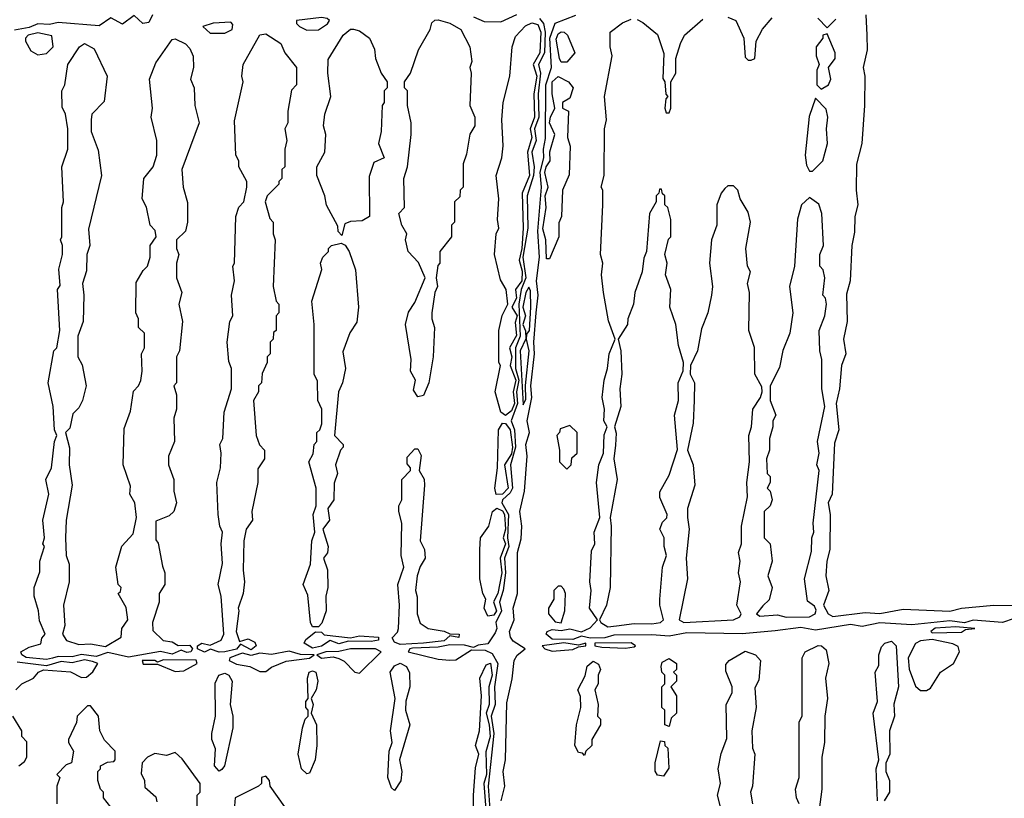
# Model space of a CAD drawing. Extents: x 2737310 to 2869991, y 870230 to 1012730.
# Tile 265 of 479: x 2770973 to 2774341, y 951554 to 954218. Entities that reach past the tile are written whole.
import ezdxf

# ---------------------------------------------------------------- set-up
doc = ezdxf.new("R2010")
doc.units = 0

msp = doc.modelspace()

# ---------------------------------------------------------------- linework, layer by layer
at = {"layer": '0CON02XD'}
for points in [[(2771427.5, 954235), (2771415, 954208), (2771394.6, 954204.6), (2771365, 954232.5), (2771325, 954203.3), (2771285, 954224), (2771245, 954196.9), (2771105, 954208.8), (2771075, 954201.4), (2771035, 954204.3), (2771005, 954190.9), (2770955, 954182.5)], [(2771955, 954182.5), (2771995, 954183.3), (2772026.4, 954203.6), (2772032.5, 954215), (2772025, 954222.5), (2772005, 954225.5), (2771920, 954215), (2771920, 954205), (2771930, 954195), (2771955, 954182.5)], [(2772525, 954227.5), (2772561.7, 954211.7), (2772619.3, 954210.7), (2772673.8, 954236.2)], [(2772620.4, 951545), (2772632.2, 951595), (2772627.3, 951645), (2772634.4, 951685), (2772639.4, 951880.6), (2772657.8, 951962.2), (2772664.5, 952025.5), (2772675, 952043.8), (2772702.5, 952065), (2772661.2, 952091.2), (2772651.8, 952105), (2772649.1, 952125), (2772664.4, 952165), (2772660.9, 952205), (2772675.6, 952255), (2772676.2, 952395), (2772688, 952442), (2772690.5, 952485), (2772683.6, 952535), (2772700, 952605), (2772709.4, 952725), (2772704.5, 952765), (2772717.1, 952805), (2772708.5, 952845), (2772724.5, 952925), (2772722.1, 952965), (2772734.6, 953075), (2772731.5, 953115), (2772739.6, 953215), (2772746.5, 953275), (2772741.2, 953325), (2772751.5, 953405), (2772745.4, 953495), (2772758.2, 953645), (2772753.1, 953696.9), (2772766.5, 953745), (2772764.4, 953775), (2772771.7, 953811.7), (2772772.5, 953995), (2772791.9, 954055), (2772786.7, 954155), (2772805, 954206), (2772875.9, 954234.1)], [(2773395, 954226.7), (2773422.5, 954215), (2773450, 954155), (2773455, 954090), (2773465, 954080), (2773475, 954080), (2773487.5, 954085), (2773492.5, 954145), (2773513.9, 954186.1), (2773547.5, 954225)], [(2773868, 954235), (2773871.4, 954165), (2773872, 954115), (2773858.8, 954055), (2773864.2, 954025), (2773862.9, 953925), (2773854.3, 953795), (2773836.1, 953723.9), (2773834.2, 953635), (2773840, 953585), (2773830, 953545), (2773828.8, 953491.2), (2773820, 953445), (2773814.1, 953324.1), (2773801.2, 953278.8), (2773804.2, 953185), (2773790.8, 953125), (2773799.2, 953075), (2773784.2, 953035), (2773777.5, 952955), (2773766, 952905), (2773775.6, 952814.4), (2773760.5, 952769.5), (2773752.5, 952595), (2773738.8, 952565), (2773745.8, 952525), (2773744.4, 952405), (2773734, 952365), (2773730.8, 952315), (2773740.8, 952265), (2773723.3, 952215), (2773739.2, 952185), (2773755, 952175.7), (2773865, 952189.2), (2773915, 952186.2), (2773995, 952201.4), (2774155, 952194.2), (2774195, 952204.3), (2774305, 952214.4), (2774485, 952212)], [(2771675, 954172.5), (2771700, 954185), (2771701.7, 954201.7), (2771695, 954210), (2771635, 954205.8), (2771600, 954195), (2771625, 954172.5), (2771675, 954172.5)], [(2772335, 952927.5), (2772320.7, 952950.7), (2772327.5, 952985), (2772310, 953015), (2772312.5, 953055), (2772292.5, 953175), (2772303, 953217), (2772325, 953250), (2772360, 953335), (2772337, 953387), (2772302.5, 953425), (2772292.5, 953465), (2772297.5, 953485), (2772280, 953515), (2772270, 953555), (2772290, 953575), (2772287.5, 953675), (2772300, 953715), (2772312.5, 953825), (2772312.5, 953865), (2772300, 953925), (2772300, 953975), (2772290, 953985), (2772290, 954005), (2772310, 954035), (2772337.5, 954115), (2772377.5, 954185), (2772383, 954207), (2772393, 954217), (2772405, 954217.5), (2772445, 954206.2), (2772482.5, 954185), (2772512.5, 954125), (2772520, 954075), (2772512.5, 954055), (2772517.5, 954035), (2772512.5, 953925), (2772530, 953885), (2772530, 953855), (2772513, 953827), (2772501.7, 953758.3), (2772490, 953725), (2772490, 953645), (2772480, 953635), (2772478.3, 953611.7), (2772460, 953595), (2772460, 953525), (2772450, 953515), (2772450, 953475), (2772410, 953425), (2772410, 953385), (2772403, 953377), (2772397.5, 953335), (2772402.5, 953305), (2772393.3, 953285), (2772383.3, 953215), (2772382.5, 953195), (2772392.5, 953165), (2772387.5, 953065), (2772372.5, 952975), (2772355, 952932.5), (2772335, 952927.5)], [(2772751.7, 954221.7), (2772765.5, 954205.5), (2772770.5, 954175), (2772768.6, 954105), (2772747.8, 954065), (2772754.7, 954034.7), (2772746.9, 953965), (2772748.9, 953885), (2772733.9, 953845), (2772740, 953805), (2772725.5, 953765), (2772732.5, 953715), (2772730.8, 953685), (2772709.6, 953615), (2772711.2, 953505), (2772694.7, 953405), (2772704.2, 953335), (2772688.5, 953295), (2772680, 953245), (2772685.4, 953135), (2772669.2, 953095), (2772668.7, 953025), (2772680.2, 952985), (2772672.1, 952945), (2772676, 952905), (2772654.5, 952845), (2772665.4, 952815), (2772669.7, 952755), (2772651.5, 952695), (2772658.5, 952615), (2772650.6, 952599.4), (2772624.7, 952575.3), (2772622.9, 952565), (2772645.4, 952525), (2772641.3, 952445), (2772646.2, 952415), (2772631.8, 952375), (2772635.5, 952325), (2772627.3, 952265), (2772614.5, 952225), (2772621.5, 952195), (2772601.4, 952155), (2772605.8, 952135), (2772600, 952120), (2772575, 952082), (2772541.7, 952078.3), (2772525, 952070), (2772495, 952078), (2772445, 952078.9), (2772405, 952071.1), (2772317, 952067), (2772307.5, 952065), (2772302.5, 952055), (2772405, 952030), (2772445, 952026.7), (2772465, 952027.5), (2772518.3, 952061.7), (2772565, 952061.2), (2772589.8, 952049.8), (2772609.1, 952015), (2772597.7, 951935), (2772599.1, 951875), (2772586.2, 951835), (2772595.4, 951775), (2772575.4, 951595), (2772580.9, 951515)], [(2772635, 952863.8), (2772618.8, 952875), (2772600, 952945), (2772617.5, 953035), (2772612.5, 953045), (2772612.5, 953155), (2772623.6, 953206.4), (2772642.5, 953245), (2772637.5, 953295), (2772618.3, 953328.3), (2772597.5, 953415), (2772602.5, 953485), (2772612.5, 953505), (2772607.5, 953535), (2772612.5, 953605), (2772602.5, 953685), (2772622.5, 953745), (2772627, 953787), (2772622.5, 953875), (2772627.5, 953935), (2772650, 954025), (2772657.5, 954125), (2772669.3, 954160.7), (2772703.1, 954196.9), (2772725, 954207.8), (2772745, 954201.9), (2772755.9, 954175.9), (2772752, 954105), (2772729.5, 954065), (2772741.8, 954025), (2772732.2, 953965), (2772734.6, 953884.6), (2772719.6, 953845), (2772725.3, 953814.7), (2772710, 953765), (2772717.2, 953685), (2772691.9, 953625), (2772695.4, 953505), (2772690.7, 953435), (2772681.2, 953395), (2772691.9, 953358.1), (2772690.7, 953325), (2772668.6, 953295), (2772672.2, 953265), (2772656.2, 953235), (2772674.5, 953205), (2772668.3, 953181.7), (2772673, 953137), (2772649.2, 953095), (2772656.4, 953065), (2772650.8, 953035), (2772670.2, 952985), (2772660.7, 952945), (2772665.3, 952905), (2772655, 952880), (2772635, 952863.8)], [(2774375, 952169.5), (2774335, 952155.9), (2774235, 952162.9), (2774205, 952154.7), (2774155, 952161.5), (2774025, 952146.9), (2773915, 952154.2), (2773855, 952141.2), (2773815, 952148.6), (2773695, 952129.1), (2773645, 952138.1), (2773557.3, 952127.3), (2773445, 952116.2), (2773255, 952120), (2773195, 952108.2), (2773135, 952113.6), (2773005, 952112.2), (2772975, 952103.2), (2772925, 952102.3), (2772895, 952108.8), (2772865, 952097.2), (2772795, 952098.9), (2772774, 952115), (2772778, 952125), (2772795, 952130.9), (2772825, 952127.9), (2772855, 952133.8), (2772895, 952123.3), (2772925, 952137.5), (2772950, 952165), (2772922, 952205), (2772927.5, 952265), (2772923.3, 952295), (2772929.3, 952400.7), (2772940, 952425), (2772938, 952465), (2772957.5, 952515), (2772945.7, 952634.3), (2772954, 952695), (2772970, 952735), (2772972.3, 952797.7), (2772982.5, 952825), (2772971.2, 952845), (2772973.8, 952885), (2772966, 952925), (2772972, 952985), (2772983.3, 953025), (2772990, 953075), (2773010, 953125), (2772987.3, 953187.3), (2772970, 953285), (2772963.3, 953345), (2772967.5, 953385), (2772960, 953415), (2772967.5, 953585), (2772967.5, 953635), (2772962.5, 953645), (2772972.5, 953685), (2772973.3, 953845), (2772980, 953875), (2772973.8, 953955), (2773000, 954095), (2772992.5, 954125), (2772993.3, 954175), (2773035, 954207.5), (2773065, 954220)], [(2773085, 954218.8), (2773105, 954208.8), (2773155, 954167.5), (2773177, 954103), (2773173, 954017), (2773180, 954005), (2773183, 953963), (2773190, 953955), (2773183, 953947), (2773180, 953915), (2773185, 953900), (2773195, 953900), (2773200, 953915), (2773200, 954005), (2773217.5, 954035), (2773217.5, 954085), (2773233.6, 954136.4), (2773247.5, 954165), (2773309.5, 954220.5)], [(2773703, 954223), (2773735, 954190), (2773765, 954220)], [(2771035, 954097.5), (2771065, 954102.5), (2771087.5, 954125), (2771083, 954163), (2771035, 954173.3), (2771002.5, 954165), (2770992.5, 954155), (2770992.5, 954145), (2771011.7, 954111.7), (2771035, 954097.5)], [(2771605, 952053.3), (2771581.2, 952065), (2771581.2, 952075), (2771595.9, 952084.1), (2771625, 952077.5), (2771662.5, 952095), (2771671.2, 952115), (2771662.5, 952245), (2771652.5, 952285), (2771667, 952357), (2771662.5, 952425), (2771666.7, 952465), (2771657.5, 952485), (2771652.5, 952525), (2771647.5, 952635), (2771660, 952685), (2771662.5, 952735), (2771657.5, 952765), (2771667.5, 952785), (2771672.5, 952875), (2771697.5, 952955), (2771697.5, 953025), (2771688.3, 953048.3), (2771682.5, 953115), (2771692.5, 953185), (2771702.5, 953205), (2771697.5, 953275), (2771707.5, 953325), (2771702.5, 953375), (2771707.5, 953385), (2771712.5, 953545), (2771723, 953577), (2771740, 953595), (2771750, 953645), (2771750, 953665), (2771722.5, 953715), (2771722.5, 953735), (2771712.5, 953755), (2771708.3, 953871.7), (2771737.5, 954005), (2771732.5, 954025), (2771737.5, 954065), (2771794.1, 954165.9), (2771815, 954170), (2771866.4, 954136.4), (2771880, 954105), (2771920, 954055), (2771920, 953995), (2771903, 953977), (2771890, 953905), (2771890, 953865), (2771880, 953845), (2771887.5, 953805), (2771880, 953775), (2771880, 953715), (2771870, 953705), (2771870, 953675), (2771860, 953665), (2771860, 953655), (2771820, 953615), (2771812.5, 953595), (2771828.3, 953538.3), (2771840, 953525), (2771840, 953485), (2771847.5, 953465), (2771840, 953305), (2771850, 953255), (2771860, 953245), (2771860, 953215), (2771850, 953205), (2771850, 953155), (2771841.7, 953148.3), (2771840, 953125), (2771830, 953115), (2771830, 953075), (2771820, 953065), (2771820, 953045), (2771803, 953007), (2771800, 952975), (2771790, 952965), (2771790, 952945), (2771772.5, 952915), (2771782.5, 952795), (2771793, 952763), (2771810, 952745), (2771810, 952715), (2771788.3, 952681.7), (2771787.5, 952635), (2771767.5, 952535), (2771770, 952505), (2771747.5, 952475), (2771740, 952435), (2771737.5, 952335), (2771742.5, 952295), (2771737.5, 952255), (2771720, 952205), (2771723.3, 952195), (2771713.3, 952125), (2771725, 952090), (2771755, 952100), (2771777.7, 952087.7), (2771782, 952075), (2771765, 952061.8), (2771728.3, 952081.7), (2771715, 952064.5), (2771675, 952054.5), (2771655, 952053.5), (2771625.9, 952064.1), (2771605, 952053.3)], [(2772075, 953480), (2772063, 953493), (2772061.7, 953511.7), (2772023, 953583), (2772017.5, 953615), (2771990, 953685), (2771990, 953715), (2772017.5, 953765), (2772020, 953825), (2772012.5, 953855), (2772017.5, 953895), (2772037.5, 953955), (2772027.5, 954035), (2772028.3, 954081.7), (2772080, 954165), (2772105, 954186.2), (2772115, 954186.2), (2772135, 954180), (2772170, 954155), (2772187, 954117), (2772190, 954085), (2772210, 954035), (2772230, 954005), (2772230, 953985), (2772220, 953975), (2772220, 953935), (2772212.5, 953925), (2772210, 953835), (2772200, 953795), (2772220, 953745), (2772185, 953730), (2772168.3, 953681.7), (2772170, 953545), (2772145, 953530), (2772105, 953527.5), (2772085, 953520), (2772075, 953480)], [(2772845, 954072.5), (2772825, 954072.5), (2772820, 954085), (2772808.8, 954151.2), (2772815, 954170), (2772825, 954176.7), (2772835.9, 954175.9), (2772847.5, 954165), (2772872.5, 954105), (2772845, 954072.5)], [(2773715, 953980), (2773740, 953995), (2773747.5, 954015), (2773740, 954055), (2773762.5, 954085), (2773762.5, 954105), (2773735, 954170), (2773720, 954165), (2773720, 954155), (2773697.5, 954125), (2773697.5, 954095), (2773707.5, 954065), (2773700, 954045), (2773700, 953995), (2773715, 953980)], [(2771065, 952028.2), (2770995.8, 952035.8), (2770980, 952045), (2770977.5, 952055), (2771005, 952071.2), (2771045, 952082.5), (2771048.3, 952101.7), (2771060, 952115), (2771040.7, 952160.7), (2771037.5, 952195), (2771022.5, 952245), (2771022.5, 952275), (2771041.7, 952328.3), (2771042.5, 952365), (2771057.5, 952415), (2771052.5, 952425), (2771057.5, 952445), (2771052.5, 952505), (2771072.5, 952595), (2771062.5, 952645), (2771082.5, 952685), (2771092.5, 952775), (2771100, 952795), (2771092.5, 952815), (2771087.5, 952895), (2771070, 952975), (2771090, 953085), (2771100, 953095), (2771110, 953155), (2771102.5, 953295), (2771111.7, 953308.3), (2771107.5, 953365), (2771120, 953415), (2771120, 953445), (2771112.5, 953465), (2771117.5, 953475), (2771117.5, 953575), (2771122.5, 953595), (2771117.5, 953715), (2771137.5, 953775), (2771137.5, 953845), (2771130, 953895), (2771118.3, 953918.3), (2771117.5, 953975), (2771127.5, 953995), (2771137.5, 954065), (2771177.5, 954125), (2771195, 954136.7), (2771228.3, 954118.3), (2771272.5, 954025), (2771261.7, 953938.3), (2771220, 953895), (2771217.5, 953875), (2771217.5, 953835), (2771241.7, 953771.7), (2771252.5, 953685), (2771208.3, 953501.7), (2771212.5, 953445), (2771202.5, 953415), (2771201.7, 953358.3), (2771187.5, 953315), (2771192.5, 953275), (2771190, 953185), (2771172.5, 953135), (2771172.5, 953065), (2771187, 953037), (2771200, 952965), (2771187.5, 952915), (2771175, 952890), (2771155, 952870), (2771145, 952820), (2771130, 952805), (2771143, 952753), (2771142.5, 952695), (2771152.5, 952625), (2771132.5, 952505), (2771130, 952445), (2771132.5, 952385), (2771142.5, 952355), (2771142.5, 952295), (2771122.5, 952215), (2771127.5, 952145), (2771120, 952115), (2771133.6, 952093.6), (2771175, 952080), (2771215, 952082), (2771266.2, 952073.8), (2771320, 952105), (2771322.5, 952135), (2771342.5, 952165), (2771337, 952207), (2771310, 952255), (2771318.3, 952261.7), (2771320, 952275), (2771310, 952285), (2771302.5, 952345), (2771323, 952417), (2771361.7, 952458.3), (2771372.5, 952515), (2771367.5, 952565), (2771350, 952595), (2771351.7, 952621.7), (2771327.5, 952695), (2771330.7, 952819.3), (2771351.7, 952878.3), (2771363, 952947), (2771380, 952965), (2771387, 952983), (2771392.5, 953015), (2771390, 953075), (2771400, 953095), (2771400, 953145), (2771380, 953165), (2771380, 953195), (2771370, 953215), (2771371.7, 953318.3), (2771395, 953360), (2771410, 953375), (2771420, 953405), (2771420, 953445), (2771440, 953475), (2771437, 953497), (2771420, 953515), (2771407, 953577), (2771392.5, 953605), (2771397.5, 953675), (2771430, 953715), (2771442.5, 953755), (2771442.5, 953805), (2771422.5, 953885), (2771427.5, 953915), (2771417.5, 954015), (2771439.3, 954070.7), (2771495, 954150), (2771505, 954152.5), (2771540, 954135), (2771555, 954120), (2771567, 954093), (2771567.5, 954055), (2771557.5, 954015), (2771570, 953985), (2771572.5, 953925), (2771587.5, 953865), (2771527.5, 953705), (2771532.5, 953645), (2771547, 953593), (2771547.5, 953525), (2771540, 953495), (2771510, 953465), (2771510, 953435), (2771517.5, 953415), (2771510, 953385), (2771510, 953335), (2771527.5, 953285), (2771517.5, 953245), (2771530, 953185), (2771520, 953085), (2771510, 953065), (2771510, 952975), (2771500, 952965), (2771510, 952935), (2771510, 952885), (2771500, 952855), (2771502.5, 952775), (2771482.5, 952725), (2771482.5, 952695), (2771500, 952645), (2771500, 952605), (2771510, 952565), (2771500, 952535), (2771485, 952520), (2771438.3, 952501.7), (2771438.3, 952438.3), (2771447, 952427), (2771461.7, 952348.3), (2771470, 952325), (2771470, 952285), (2771450, 952255), (2771450, 952225), (2771427.5, 952155), (2771428.3, 952128.3), (2771463.6, 952093.6), (2771495, 952088.8), (2771515, 952076.7), (2771555, 952078), (2771563.8, 952065), (2771558.8, 952055), (2771545, 952052.2), (2771525, 952061.2), (2771495, 952047.5), (2771455, 952056.7), (2771345, 952037.1), (2771275, 952052.5), (2771235, 952038.5), (2771185, 952045.8), (2771152.2, 952037.8), (2771105, 952039.2), (2771085, 952033.6), (2771065, 952028.2)], [(2772785, 953400), (2772775, 953400), (2772772.9, 953465), (2772762.8, 953502.8), (2772774.4, 953575), (2772771.1, 953615), (2772780.8, 953645), (2772770, 953695), (2772774.5, 953715), (2772788, 953735), (2772786.4, 953766.4), (2772803.3, 953825), (2772785.6, 953865), (2772788.6, 953885), (2772803.8, 953915), (2772794.4, 953965), (2772794.5, 954005), (2772815, 954023.3), (2772850, 954005), (2772866.7, 953985), (2772855, 953950), (2772830, 953935), (2772830, 953915), (2772850, 953905), (2772847.5, 953815), (2772856.7, 953785), (2772853, 953687), (2772830, 953635), (2772826.7, 953545), (2772817, 953523), (2772817.5, 953475), (2772785, 953400)], [(2773685, 953700), (2773720, 953735), (2773736.7, 953795), (2773732.5, 953845), (2773737.5, 953885), (2773731.7, 953911.7), (2773695, 953950), (2773673.6, 953886.4), (2773660, 953755), (2773665, 953720), (2773675, 953700), (2773685, 953700)], [(2772985, 952140.6), (2773015, 952144.3), (2773075, 952152.5), (2773135, 952150.9), (2773165, 952155.8), (2773175.8, 952165), (2773162.5, 952215), (2773163.3, 952235), (2773172.5, 952345), (2773186.2, 952385), (2773177.5, 952415), (2773177.5, 952445), (2773162.5, 952475), (2773171.7, 952498.3), (2773187, 952513), (2773187.5, 952525), (2773163, 952583), (2773163, 952603), (2773195, 952660), (2773223, 952747), (2773213.3, 952865), (2773226.7, 952915), (2773226, 952975), (2773243, 953017), (2773243.3, 953045), (2773227, 953103), (2773217.5, 953175), (2773197.5, 953235), (2773200, 953295), (2773182.5, 953345), (2773187.5, 953385), (2773180, 953415), (2773193, 953467), (2773200, 953475), (2773200, 953535), (2773190, 953575), (2773180, 953585), (2773180, 953615), (2773171.7, 953621.7), (2773168.3, 953638.3), (2773161.7, 953638.3), (2773160, 953625), (2773150, 953615), (2773150, 953595), (2773127.5, 953555), (2773117.5, 953425), (2773108.3, 953401.7), (2773102.5, 953355), (2773077.5, 953285), (2773072.5, 953245), (2773053.3, 953195), (2773052.5, 953175), (2773020, 953125), (2773030, 953085), (2773033.3, 953005), (2773026.2, 952955), (2773030, 952895), (2773007.5, 952825), (2773013.8, 952803.8), (2773011.7, 952761.7), (2773006, 952715), (2773017.5, 952645), (2772992.5, 952515), (2772996.7, 952485), (2772992.5, 952275), (2772980, 952215), (2772956.7, 952165), (2772961.2, 952155), (2772985, 952140.6)], [(2773245, 952155.8), (2773415, 952164.3), (2773436.7, 952175), (2773441.2, 952185), (2773426.7, 952215), (2773438.8, 952295), (2773432.5, 952325), (2773437.5, 952365), (2773432.5, 952395), (2773442.5, 952425), (2773442.5, 952485), (2773463.3, 952585), (2773460, 952635), (2773470, 952705), (2773467.5, 952795), (2773476.7, 952825), (2773481.2, 952885), (2773507.5, 952925), (2773512.5, 952945), (2773511.7, 952961.7), (2773488, 953005), (2773486.2, 953096.2), (2773467.5, 953155), (2773470, 953285), (2773463.3, 953315), (2773472.5, 953355), (2773462.5, 953375), (2773456.7, 953435), (2773472.5, 953525), (2773465, 953560), (2773437.5, 953605), (2773430, 953635), (2773415, 953650), (2773395, 953650), (2773385, 953640), (2773372.5, 953625), (2773357.5, 953585), (2773357.5, 953515), (2773340, 953465), (2773332.5, 953385), (2773342.5, 953305), (2773340, 953275), (2773326.7, 953215), (2773305, 953160), (2773292, 953085), (2773267.5, 953035), (2773266.7, 953005), (2773281.2, 952975), (2773280, 952915), (2773277, 952837), (2773257.5, 952745), (2773276.7, 952695), (2773282.5, 952625), (2773257.5, 952545), (2773257.5, 952515), (2773263.3, 952475), (2773252.5, 952375), (2773257.5, 952305), (2773229.2, 952165), (2773245, 952155.8)], [(2773595, 952173.3), (2773675, 952174.5), (2773694, 952185), (2773697.7, 952197.7), (2773691.7, 952211.7), (2773668.3, 952228.3), (2773657.5, 952305), (2773681.7, 952398.3), (2773682.5, 952445), (2773690, 952465), (2773687.5, 952495), (2773707.5, 952675), (2773700, 952695), (2773707.5, 952735), (2773702.5, 952775), (2773727.5, 952895), (2773717.5, 952955), (2773717.5, 953055), (2773710, 953085), (2773707.5, 953155), (2773727.5, 953205), (2773732.5, 953245), (2773730, 953265), (2773720, 953275), (2773727.5, 953335), (2773721.7, 953361.7), (2773710, 953375), (2773710, 953415), (2773722.5, 953445), (2773716.7, 953555), (2773706.4, 953586.4), (2773675, 953610), (2773647.5, 953585), (2773633.9, 953536.1), (2773623.3, 953375), (2773606.7, 953305), (2773617.5, 953215), (2773607.5, 953145), (2773583.6, 953086.4), (2773571.7, 953028.3), (2773540, 952965), (2773540, 952915), (2773560, 952865), (2773550, 952845), (2773550, 952825), (2773537.5, 952785), (2773537.5, 952745), (2773527.5, 952715), (2773530, 952665), (2773540, 952655), (2773540, 952635), (2773530, 952615), (2773540, 952605), (2773547.5, 952575), (2773540, 952555), (2773520, 952535), (2773520, 952445), (2773540, 952425), (2773547.5, 952365), (2773532.5, 952315), (2773547.5, 952275), (2773537, 952233), (2773515, 952212.5), (2773493.3, 952185), (2773505, 952176.7), (2773565, 952181.2), (2773595, 952173.3)], [(2771995, 952140), (2771975, 952140), (2771967.5, 952155), (2771959.3, 952249.3), (2771942.5, 952285), (2771967.5, 952355), (2771972.5, 952435), (2771982.5, 952465), (2771977.5, 952525), (2771987.5, 952555), (2771987.5, 952615), (2771962.5, 952705), (2771977, 952733), (2771980, 952765), (2771990, 952775), (2771990, 952805), (2772000, 952815), (2772006.2, 952835), (2772006.7, 952885), (2771992.5, 952915), (2771991.7, 952981.7), (2771980, 953005), (2771980, 953175), (2771972.5, 953255), (2772007, 953363), (2772002.5, 953385), (2772010, 953405), (2772030, 953425), (2772030, 953435), (2772040, 953445), (2772073, 953453), (2772086.4, 953446.4), (2772100, 953425), (2772121.7, 953361.7), (2772132.5, 953235), (2772126.4, 953183.6), (2772103, 953147), (2772078.3, 953081.7), (2772087.5, 953025), (2772077.5, 952975), (2772063.3, 952945), (2772050, 952795), (2772080, 952765), (2772080, 952755), (2772070, 952745), (2772053.3, 952695), (2772060, 952665), (2772048.3, 952631.7), (2772047.5, 952575), (2772027.5, 952545), (2772033.3, 952505), (2772010, 952475), (2772028, 952415), (2772025.9, 952394.1), (2772012.5, 952375), (2772026.1, 952336.1), (2772026.7, 952275), (2772020, 952245), (2772021.2, 952195), (2772007, 952153), (2771995, 952140)], [(2772695, 952900), (2772705, 952920), (2772703.3, 952966.7), (2772715.6, 953085), (2772706.7, 953125), (2772708.3, 953141.7), (2772717.5, 953155), (2772722, 953235), (2772720.7, 953290.7), (2772715, 953302.5), (2772704.4, 953285), (2772693.8, 953235), (2772702.9, 953205), (2772694.6, 953175), (2772703, 953153), (2772704.1, 953125.9), (2772684.6, 953085), (2772695, 952900)], [(2772603.3, 952593.3), (2772598.8, 952615), (2772607.5, 952685), (2772611.2, 952815), (2772625, 952837.5), (2772635, 952836.2), (2772650.5, 952815), (2772658.9, 952755), (2772655, 952732.9), (2772631.2, 952695), (2772644.5, 952615), (2772625, 952594.6), (2772603.3, 952593.3)], [(2772845, 952680), (2772860, 952695), (2772861.7, 952718.3), (2772880, 952735), (2772880, 952805), (2772855, 952830), (2772821.7, 952818.3), (2772820, 952805), (2772810, 952795), (2772820, 952745), (2772820, 952705), (2772845, 952680)], [(2772275, 952080.4), (2772255, 952088), (2772246.7, 952103.3), (2772265, 952122.5), (2772268.8, 952135), (2772272.5, 952215), (2772266.7, 952285), (2772286.7, 952345), (2772277.5, 952385), (2772280, 952495), (2772270, 952535), (2772270, 952555), (2772280, 952575), (2772280, 952645), (2772310, 952675), (2772310, 952685), (2772298.3, 952698.3), (2772298.3, 952721.7), (2772325, 952750), (2772335, 952750), (2772346.4, 952726.4), (2772340, 952675), (2772356.4, 952646.4), (2772357.5, 952625), (2772343.3, 952435), (2772357.5, 952405), (2772360, 952375), (2772343, 952347), (2772333.3, 952315), (2772327.5, 952265), (2772333, 952243), (2772332.5, 952185), (2772343.6, 952153.6), (2772370, 952135), (2772425, 952126.2), (2772445, 952116.7), (2772476.7, 952115), (2772475, 952104.2), (2772445, 952110), (2772425, 952092.5), (2772355, 952084.6), (2772275, 952080.4)], [(2772575, 952177.5), (2772562.5, 952205), (2772567.5, 952235), (2772557.5, 952255), (2772547.5, 952305), (2772547.5, 952405), (2772550, 952445), (2772577.5, 952485), (2772590, 952535), (2772605, 952546.7), (2772625, 952537.8), (2772631.5, 952525), (2772634.6, 952475), (2772626.9, 952445), (2772634.6, 952425), (2772616.9, 952375), (2772622.7, 952325), (2772609.1, 952255), (2772593.6, 952226.4), (2772604.2, 952195), (2772595, 952180.8), (2772575, 952177.5)], [(2772825, 952153.8), (2772837.5, 952195), (2772840, 952255), (2772835, 952270), (2772825, 952280), (2772815, 952280), (2772800, 952265), (2772800, 952235), (2772782.5, 952205), (2772782.5, 952185), (2772805, 952157.5), (2772825, 952153.8)], [(2774095, 952120), (2774195, 952122.5), (2774208.3, 952131.7), (2774240, 952135), (2774175, 952140), (2774105, 952136), (2774090, 952125), (2774095, 952120)], [(2771975, 952067.3), (2771946.7, 952085), (2771952.3, 952097.7), (2771985, 952123.3), (2772005, 952122.5), (2772015, 952113.3), (2772105, 952102.5), (2772135, 952110), (2772200, 952105), (2772200, 952095), (2772175, 952090), (2772098.3, 952091.7), (2772065, 952082.9), (2772035, 952093.3), (2772005, 952074.5), (2771975, 952067.3)], [(2772795, 952057.5), (2772865, 952062.5), (2772885, 952072.5), (2772910, 952075), (2772910, 952085), (2772885, 952077.5), (2772835, 952085.5), (2772760, 952075), (2772770, 952065), (2772795, 952057.5)], [(2773045, 952067.5), (2773075, 952072.5), (2773080, 952075), (2773065, 952086), (2772940, 952085), (2772940, 952075), (2772965, 952071.2), (2773045, 952067.5)], [(2773640, 951535), (2773630, 951555), (2773627.5, 951585), (2773640, 951625), (2773640, 951815), (2773650, 951835), (2773650, 952035), (2773660, 952055), (2773705, 952076.7), (2773716.1, 952076.1), (2773731.7, 952061.7), (2773741.2, 952015), (2773730, 951965), (2773736.2, 951895), (2773727.5, 951835), (2773726.7, 951745), (2773716.7, 951695), (2773716.7, 951585), (2773707.5, 951515)], [(2773907.5, 951545), (2773902.5, 951655), (2773912.5, 951685), (2773892.5, 951845), (2773907.5, 951885), (2773900, 951985), (2773911.7, 952008.3), (2773912.5, 952045), (2773921.7, 952071.7), (2773932.5, 952085), (2773955, 952091.2), (2773971.2, 952075), (2773979.2, 951935), (2773963.9, 951876.1), (2773965.8, 951835), (2773948.8, 951785), (2773950, 951705), (2773936.4, 951673.6), (2773936.2, 951645), (2773948.6, 951615), (2773948.6, 951575), (2773930, 951545)], [(2774075, 951922.5), (2774089.3, 951930.7), (2774122.5, 951985), (2774167.5, 952015), (2774187.5, 952055), (2774183, 952073), (2774165, 952082.5), (2774095, 952097.5), (2774055, 952092.5), (2774037, 952083), (2774012, 952035), (2774015.8, 951995.8), (2774037, 951937), (2774055, 951922.5), (2774075, 951922.5)], [(2771815, 951987.5), (2771835, 952002.5), (2771885, 952023.3), (2771965, 952033.8), (2771980, 952045), (2771933.9, 952046.1), (2771895, 952057.1), (2771834.5, 952045.5), (2771795, 952050.6), (2771765, 952042), (2771735, 952050), (2771725, 952047.1), (2771692.5, 952035), (2771690, 952025), (2771715, 952013.3), (2771760, 952005), (2771795, 951987.5), (2771815, 951987.5)], [(2772135, 951982.5), (2772210, 952055), (2772190, 952065), (2772105, 952065.6), (2772065, 952055.8), (2772020, 952055), (2771990, 952045), (2772005, 952033.8), (2772045, 952037.5), (2772065, 952032.5), (2772083, 952023), (2772120, 951985), (2772135, 951982.5)], [(2773372.5, 951515), (2773360, 951565), (2773370, 951605), (2773362.5, 951655), (2773373, 951707), (2773391.7, 951758.3), (2773390, 951875), (2773410, 951915), (2773410, 951935), (2773388.3, 951988.3), (2773388.3, 952011.7), (2773400, 952025), (2773455, 952057.5), (2773490, 952045), (2773507.5, 952025), (2773501.7, 951958.3), (2773488.3, 951931.7), (2773492.5, 951865), (2773477.5, 951785), (2773480, 951725), (2773487.5, 951705), (2773480, 951595), (2773472.5, 951575), (2773480, 951535)], [(2770960, 951925), (2770980, 951945), (2771020, 951965), (2771037.5, 951985), (2771055, 951993.3), (2771146.4, 951986.4), (2771185, 951967.5), (2771201.7, 951968.3), (2771223, 951987), (2771240, 952015), (2771222, 952022), (2771195, 952027.5), (2771152.7, 952017.3), (2771115, 952022), (2771065, 952007.5), (2770965, 952020)], [(2771505, 951987.5), (2771535, 951990), (2771580, 952015), (2771576.4, 952026.4), (2771465, 952027.5), (2771445, 952020), (2771435.8, 952025.8), (2771392.5, 952025), (2771395, 952013.3), (2771445, 952012.5), (2771505, 951987.5)], [(2772255, 951580), (2772245, 951590), (2772232.5, 951625), (2772236.7, 951715), (2772246.7, 951745), (2772242, 951785), (2772257.5, 951895), (2772240, 951985), (2772255, 952006.7), (2772275, 952016), (2772296.7, 952005), (2772307, 951983), (2772307.5, 951935), (2772293.6, 951886.4), (2772293.3, 951855), (2772307.5, 951805), (2772272.5, 951685), (2772280, 951645), (2772276.4, 951613.6), (2772255, 951580)], [(2772545, 951437.5), (2772535, 951440), (2772526.1, 951473.9), (2772525.7, 951565), (2772532.3, 951657.7), (2772543.3, 951705), (2772532.5, 951735), (2772545.7, 951785), (2772553.3, 951905), (2772547.5, 951965), (2772569.3, 952010.7), (2772583.6, 952016.4), (2772589.1, 951975), (2772577.5, 951935), (2772578.6, 951875), (2772568.6, 951845), (2772579.6, 951805), (2772582.5, 951765), (2772567.6, 951712.4), (2772570.4, 951635), (2772560.6, 951605), (2772568, 951515), (2772545, 951437.5)], [(2772905, 951700), (2772898.3, 951708.3), (2772885, 951710), (2772872.5, 951735), (2772877.5, 951805), (2772892.5, 951865), (2772891.7, 951901.7), (2772882.5, 951925), (2772907, 951973), (2772913.9, 952006.1), (2772935, 952022.5), (2772953, 952013), (2772960, 951995), (2772952.5, 951975), (2772952.5, 951945), (2772940, 951925), (2772952.5, 951875), (2772950, 951835), (2772960, 951825), (2772960, 951805), (2772930, 951755), (2772930, 951735), (2772910, 951715), (2772905, 951700)], [(2773195, 951800), (2773180, 951805), (2773180, 951855), (2773170, 951865), (2773170, 951935), (2773180, 951945), (2773180, 951975), (2773170, 951985), (2773167.5, 952005), (2773170.7, 952019.3), (2773195, 952032.5), (2773220, 952015), (2773220, 951995), (2773210, 951985), (2773220, 951975), (2773220, 951955), (2773200, 951935), (2773220, 951905), (2773220, 951845), (2773201.7, 951828.3), (2773195, 951800)], [(2771655, 951646.7), (2771640, 951665), (2771643, 951723), (2771630, 951755), (2771630, 951775), (2771643.3, 951835), (2771641.7, 951948.3), (2771654.3, 951975.7), (2771675, 951982), (2771688.8, 951975), (2771700, 951955), (2771693.3, 951875), (2771702.5, 951835), (2771702.5, 951795), (2771673.8, 951665), (2771665, 951652.5), (2771655, 951646.7)], [(2771955, 951637.5), (2771937.5, 951655), (2771926.2, 951705), (2771940, 951795), (2771950, 951825), (2771960, 951835), (2771960, 951855), (2771952.5, 951865), (2771952.5, 951885), (2771960, 951895), (2771957.5, 951965), (2771963.3, 951985), (2771975, 951990), (2771986.7, 951985), (2771992.5, 951955), (2771987.5, 951925), (2771970, 951895), (2771977.5, 951875), (2771970, 951845), (2771988.8, 951805), (2771990, 951735), (2771983.3, 951685), (2771965, 951640), (2771955, 951637.5)], [(2771297, 951507), (2771260, 951555), (2771260, 951575), (2771250, 951585), (2771240, 951615), (2771240, 951645), (2771250, 951655), (2771250, 951665), (2771273, 951677), (2771295, 951680), (2771300, 951685), (2771300, 951715), (2771263, 951753), (2771247.5, 951785), (2771242.5, 951835), (2771215, 951870), (2771205, 951870), (2771170, 951835), (2771167, 951813), (2771140, 951755), (2771140, 951745), (2771157.5, 951715), (2771150, 951675), (2771131.7, 951668.3), (2771100, 951635), (2771110, 951625), (2771100, 951595), (2771100, 951535)], [(2770970, 951665), (2770990, 951680), (2770997.5, 951695), (2770997, 951747), (2770980, 951765), (2770980, 951785), (2770950, 951835)], [(2773175, 951630), (2773155, 951632.5), (2773146.7, 951646.7), (2773146.7, 951675), (2773165, 951750), (2773178.3, 951748.3), (2773180, 951735), (2773190, 951725), (2773193.6, 951656.4), (2773175, 951630)], [(2771580, 951515), (2771580, 951565), (2771590, 951575), (2771590, 951605), (2771529.3, 951689.3), (2771505, 951710), (2771475, 951700), (2771435, 951707.5), (2771410, 951695), (2771392.5, 951675), (2771388.3, 951638.3), (2771400, 951615), (2771401.7, 951591.7), (2771438.3, 951558.3), (2771441.7, 951541.7)], [(2771880, 951525), (2771830, 951595), (2771827.5, 951615), (2771815, 951630), (2771800, 951625), (2771800, 951605), (2771790, 951595), (2771710, 951555), (2771708.3, 951528.3)]]:
    msp.add_lwpolyline(points, dxfattribs=at)

doc.saveas('drawing.dxf')
